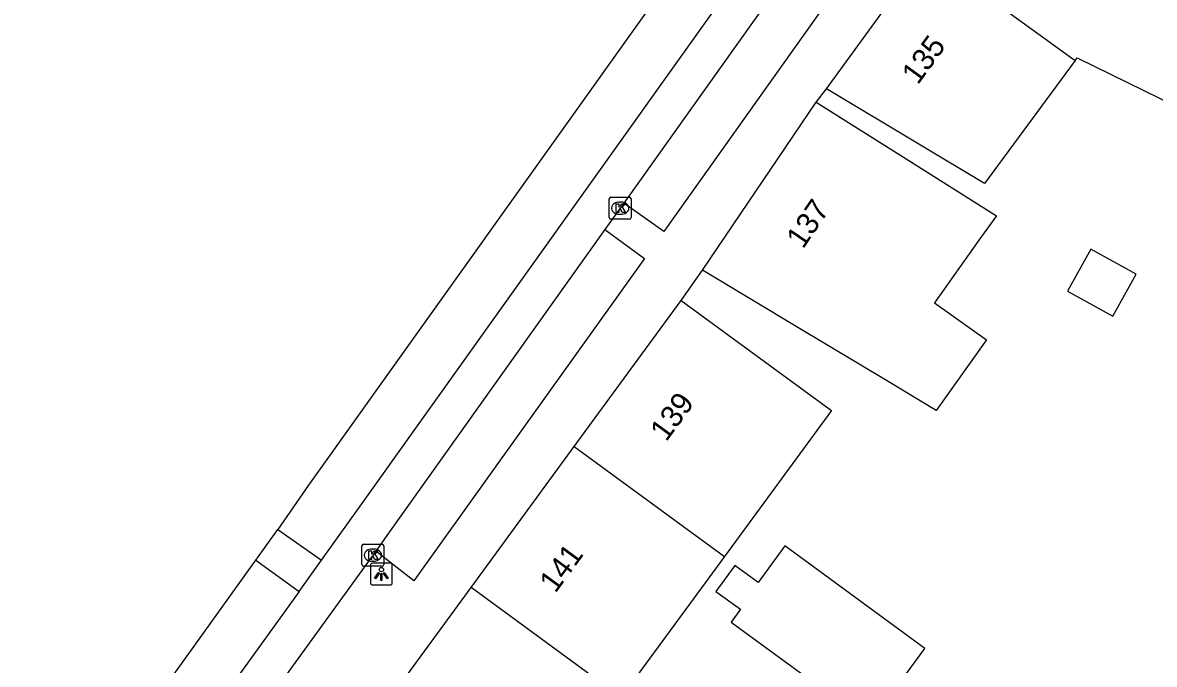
# Model space of a CAD drawing. Extents: x 160356 to 161355, y 381727 to 382845.
# Drawn here: x 160676.9 to 160728.5, y 382454.3 to 382483.6 of the extents above; entities that cross this region are included whole.
import ezdxf

# ---------------------------------------------------------------- set-up
doc = ezdxf.new("R2010")
doc.units = 0
for name, color, linetype in [('IMGEO_Kolk', 7, 'Continuous'), ('IMGEO_Lichtpunt', 7, 'Continuous'), ('IMGEO_Pand', 7, 'Continuous'), ('IMGEO_Pand_nummerreeks', 7, 'Continuous'), ('IMGEO_Rijbaan_lokaal_gesloten', 7, 'Continuous'), ('IMGEO_Rijbaan_lokaal_open', 7, 'Continuous'), ('IMGEO_Voetpad_open', 7, 'Continuous')]:
    doc.layers.add(name, color=color, linetype=linetype)

msp = doc.modelspace()

# ---------------------------------------------------------------- linework, layer by layer
at = {"layer": 'IMGEO_Kolk'}
for p, q in [((160703.631, 382474.665), (160703.631, 382475.517)), ((160703.706, 382475.591), (160704.558, 382475.591)), ((160704.119, 382475.371), (160704.144, 382475.371)), ((160704.632, 382475.517), (160704.632, 382474.665)), ((160704.142, 382474.811), (160704.117, 382474.811)), ((160704.558, 382474.591), (160703.706, 382474.591)), ((160692.415, 382459.752), (160693.267, 382459.752)), ((160692.34, 382458.826), (160692.34, 382459.678)), ((160692.828, 382459.532), (160692.853, 382459.532)), ((160693.341, 382459.678), (160693.341, 382458.826)), ((160693.267, 382458.752), (160692.415, 382458.752)), ((160692.851, 382458.972), (160692.826, 382458.972))]:
    msp.add_line(p, q, dxfattribs=at)
for points in [[(160703.631, 382474.665), (160703.631, 382475.517)], [(160703.706, 382475.591), (160704.558, 382475.591)], [(160703.952, 382475.291), (160704.075, 382475.291), (160704.075, 382475.14), (160704.205, 382475.291), (160704.369, 382475.291), (160704.223, 382475.14), (160704.376, 382474.891), (160704.224, 382474.891), (160704.139, 382475.055), (160704.075, 382474.988), (160704.075, 382474.891), (160703.952, 382474.891), (160703.952, 382475.291)], [(160704.632, 382475.517), (160704.632, 382474.665)], [(160704.558, 382474.591), (160703.706, 382474.591)], [(160692.415, 382459.752), (160693.267, 382459.752)], [(160692.34, 382458.826), (160692.34, 382459.678)], [(160692.661, 382459.452), (160692.784, 382459.452), (160692.784, 382459.301), (160692.914, 382459.452), (160693.078, 382459.452), (160692.932, 382459.301), (160693.085, 382459.052), (160692.933, 382459.052), (160692.848, 382459.216), (160692.784, 382459.149), (160692.784, 382459.052), (160692.661, 382459.052), (160692.661, 382459.452)], [(160693.341, 382459.678), (160693.341, 382458.826)], [(160693.267, 382458.752), (160692.415, 382458.752)]]:
    msp.add_lwpolyline(points, dxfattribs=at)
for centre, start, end in [((160703.708, 382475.515), 91.552, 178.448), ((160703.708, 382475.515), 91.552, 178.448), ((160704.556, 382475.515), 1.552, 88.448), ((160704.556, 382475.515), 1.552, 88.448), ((160703.708, 382474.667), 181.552, 268.448), ((160703.708, 382474.667), 181.552, 268.448), ((160704.556, 382474.667), 271.552, 358.448), ((160704.556, 382474.667), 271.552, 358.448), ((160692.417, 382459.676), 91.552, 178.448), ((160692.417, 382459.676), 91.552, 178.448), ((160693.265, 382459.676), 1.552, 88.448), ((160693.265, 382459.676), 1.552, 88.448), ((160692.417, 382458.828), 181.552, 268.448), ((160692.417, 382458.828), 181.552, 268.448), ((160693.265, 382458.828), 271.552, 358.448), ((160693.265, 382458.828), 271.552, 358.448)]:
    msp.add_arc(centre, 0.0765, start, end, dxfattribs=at)
for centre, major_axis, ratio, start_param, end_param in [((160704.118, 382475.091), (-0.387, 0.002), 0.722429, 4.712389, 7.853982), ((160704.143, 382475.091), (-0.39, 0.002), 0.717154, 1.570796, 4.712389), ((160692.827, 382459.252), (-0.387, 0.002), 0.722429, 4.712389, 7.853982), ((160692.852, 382459.252), (-0.39, 0.002), 0.717154, 1.570796, 4.712389)]:
    msp.add_ellipse(centre, major_axis=major_axis, ratio=ratio, start_param=start_param, end_param=end_param, dxfattribs=at)
at = {"layer": 'IMGEO_Lichtpunt'}
for p, q in [((160692.732, 382458.796), (160692.732, 382457.989)), ((160692.732, 382458.796), (160692.732, 382457.989)), ((160693.634, 382458.891), (160692.826, 382458.891)), ((160693.634, 382458.891), (160692.826, 382458.891)), ((160693.728, 382457.989), (160693.728, 382458.796)), ((160693.728, 382457.989), (160693.728, 382458.796)), ((160692.826, 382457.895), (160693.634, 382457.895)), ((160692.826, 382457.895), (160693.634, 382457.895))]:
    msp.add_line(p, q, dxfattribs=at)
for points in [[(160693.106, 382458.46), (160693.145, 382458.432), (160692.957, 382458.17), (160692.919, 382458.197), (160693.106, 382458.46)], [(160693.208, 382458.412), (160693.255, 382458.412), (160693.255, 382458.09), (160693.208, 382458.09), (160693.208, 382458.412)], [(160693.318, 382458.432), (160693.356, 382458.459), (160693.543, 382458.197), (160693.504, 382458.169), (160693.318, 382458.432)]]:
    msp.add_lwpolyline(points, dxfattribs=at)
msp.add_circle((160693.231, 382458.594), 0.0994, dxfattribs=at)
for centre, start, end in [((160692.826, 382458.796), 90, 180), ((160692.826, 382458.796), 90, 180), ((160693.634, 382458.796), 0, 90), ((160693.634, 382458.796), 0, 90), ((160692.826, 382457.989), 180, 270), ((160692.826, 382457.989), 180, 270), ((160693.634, 382457.989), 270, 0), ((160693.634, 382457.989), 270, 360)]:
    msp.add_arc(centre, 0.0946, start, end, dxfattribs=at)
at = {"layer": 'IMGEO_Pand'}
for points in [[(160713.556, 382480.539), (160718.092, 382486.78)], [(160718.092, 382486.78), (160724.901, 382481.832)], [(160724.901, 382481.832), (160720.762, 382476.226), (160717.845, 382477.968), (160713.556, 382480.539)], [(160724.901, 382481.832), (160724.992, 382481.955), (160731.825, 382478.611)], [(160707.885, 382472.267), (160713.082, 382479.933)], [(160713.082, 382479.933), (160717.312, 382477.267), (160721.311, 382474.745), (160720.511, 382473.625), (160718.478, 382470.778), (160720.859, 382469.078), (160718.563, 382465.862), (160716.37, 382467.175), (160712.172, 382469.694), (160707.885, 382472.267)], [(160727.686, 382472.073), (160725.617, 382473.219), (160724.556, 382471.303), (160726.625, 382470.157), (160727.686, 382472.073)], [(160702.033, 382464.212), (160706.914, 382470.879)], [(160706.914, 382470.879), (160710.949, 382467.926), (160713.773, 382465.858), (160708.891, 382459.19)], [(160697.324, 382457.781), (160702.033, 382464.212)], [(160702.033, 382464.212), (160708.891, 382459.19)], [(160709.201, 382456.202), (160715.53, 382451.566), (160718.044, 382454.998), (160711.655, 382459.679), (160710.429, 382458.006), (160709.369, 382458.784), (160708.503, 382457.602), (160709.625, 382456.781), (160709.201, 382456.202)], [(160708.891, 382459.19), (160705.158, 382454.093)], [(160691.527, 382449.864), (160694.128, 382453.417), (160697.324, 382457.781)], [(160705.158, 382454.093), (160704.183, 382452.759), (160697.324, 382457.781)]]:
    msp.add_lwpolyline(points, dxfattribs=at)
at = {"layer": 'IMGEO_Rijbaan_lokaal_gesloten'}
for points in [[(160690.494, 382459.018), (160691.804, 382460.856), (160741.274, 382530.158), (160766.403, 382566.076), (160767.839, 382565.099)], [(160737.875, 382529.651), (160689.911, 382462.447), (160688.505, 382460.429)], [(160714.615, 382489.823), (160704.295, 382475.32)], [(160704.295, 382475.32), (160703.438, 382474.117)], [(160703.438, 382474.117), (160693.563, 382460.263), (160692.975, 382459.439)], [(160692.975, 382459.439), (160688.656, 382453.471)], [(160676.854, 382444.234), (160683.603, 382453.599), (160687.5, 382459.031)], [(160689.474, 382457.602), (160678.811, 382442.8)]]:
    msp.add_lwpolyline(points, dxfattribs=at)
at = {"layer": 'IMGEO_Rijbaan_lokaal_open'}
for points in [[(160687.5, 382459.031), (160688.505, 382460.429)], [(160688.505, 382460.429), (160690.494, 382459.018)], [(160687.5, 382459.031), (160689.474, 382457.602)], [(160689.474, 382457.602), (160690.494, 382459.018)]]:
    msp.add_lwpolyline(points, dxfattribs=at)
at = {"layer": 'IMGEO_Voetpad_open'}
for points in [[(160714.615, 382489.823), (160716.371, 382488.433), (160706.129, 382474.035), (160704.295, 382475.32)], [(160713.082, 382479.933), (160713.556, 382480.539)], [(160703.438, 382474.117), (160705.247, 382472.796), (160694.716, 382458.088), (160692.975, 382459.439)], [(160706.914, 382470.879), (160707.885, 382472.267)]]:
    msp.add_lwpolyline(points, dxfattribs=at)

# ---------------------------------------------------------------- texts
at = {"layer": 'IMGEO_Pand_nummerreeks'}
for s, rotation, p in [('135', 53.9901, (160717.721, 382480.69)), ('137', 55.8634, (160712.476, 382473.194)), ('139', 53.7887, (160706.235, 382464.399)), ('141', 53.7887, (160701.173, 382457.486))]:
    msp.add_text(s, height=1, rotation=rotation, dxfattribs=at).set_placement(p)

doc.saveas('drawing.dxf')
